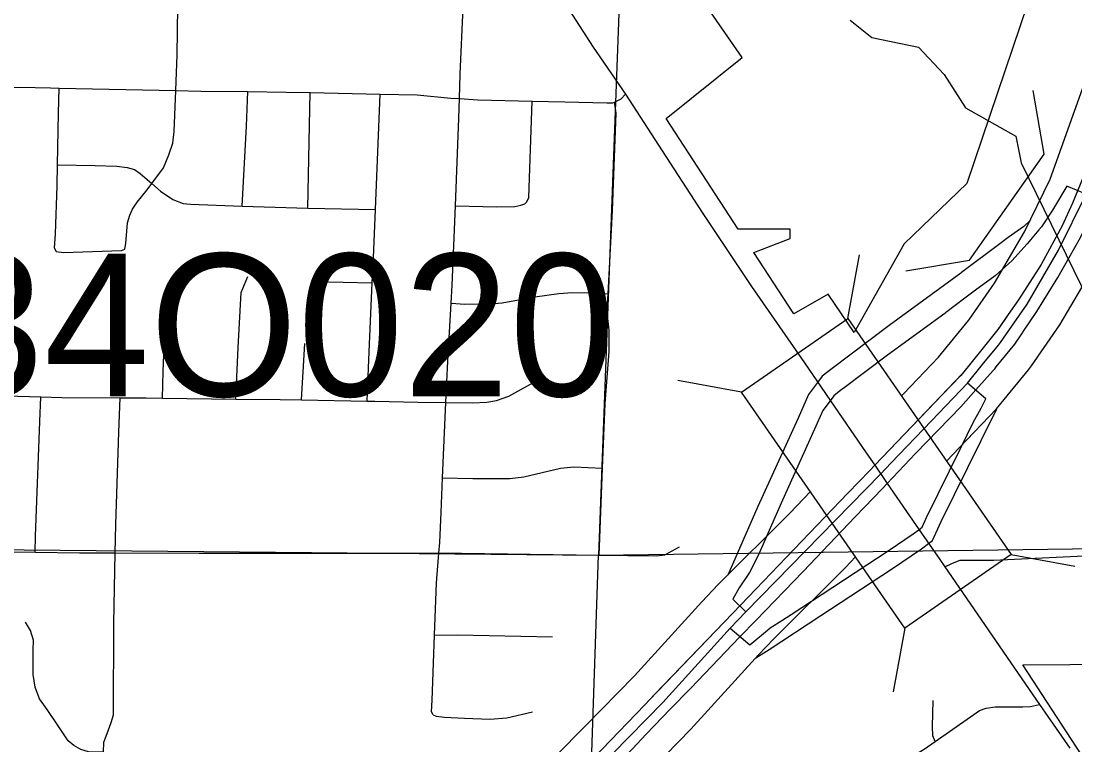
# Model space of a CAD drawing. Extents: x -157.2 to -99.3, y 12.2 to 46.2.
# Drawn here: x -145.088 to -144.273, y 33.908 to 34.467 of the extents above; entities that cross this region are included whole.
import ezdxf

# ---------------------------------------------------------------- set-up
doc = ezdxf.new("R2010")
doc.units = 0
for name, color, linetype in [('tdCoCityStreetMajor', 7, 'Continuous'), ('tdCoCityStreetMinor', 7, 'Continuous'), ('tdCoCorpBndry', 7, 'Continuous'), ('tdCoDivCarto', 7, 'Continuous'), ('tdCoHydroRiver', 7, 'Continuous'), ('tdCoPriCL', 7, 'Continuous'), ('tdCoPriDiv', 7, 'Continuous'), ('tdCoPriRamp', 7, 'Continuous'), ('tdCoSectLine', 7, 'Continuous'), ('tdCoStrucDivPri', 7, 'Continuous'), ('tdCoStrucNonDivPri', 7, 'Continuous'), ('tdCoStrucPriMaintName', 7, 'Continuous')]:
    doc.layers.add(name, color=color, linetype=linetype)

msp = doc.modelspace()

# ---------------------------------------------------------------- linework, layer by layer
at = {"layer": 'tdCoCityStreetMajor'}
for points in [[(-144.93763, 34.83397), (-144.92864, 34.83332), (-144.90891, 34.83135), (-144.90028, 34.82962), (-144.9001, 34.82949), (-144.89486, 34.82543), (-144.88203, 34.80866), (-144.87684, 34.80074), (-144.83049, 34.73), (-144.80821, 34.69611), (-144.77599, 34.64714), (-144.72346, 34.56699), (-144.69798, 34.52798), (-144.68302, 34.50509), (-144.64529, 34.44689), (-144.6203, 34.41036)], [(-144.6203, 34.41036), (-144.59219, 34.36671), (-144.56112, 34.31911), (-144.52314, 34.2619), (-144.48196, 34.20296), (-144.46908, 34.18414)], [(-144.46908, 34.18414), (-144.46193, 34.1737), (-144.43436, 34.13342), (-144.4278, 34.12393), (-144.41808, 34.10988), (-144.39331, 34.07406), (-144.3774, 34.05105), (-144.3735, 34.04539)], [(-144.3735, 34.04539), (-144.36767, 34.04831), (-144.36175, 34.05052), (-144.33586, 34.05052), (-144.22834, 34.0557), (-144.10356, 34.06039)], [(-144.3735, 34.04539), (-144.30041, 33.93899), (-144.29404, 33.92972), (-144.27696, 33.90528)]]:
    msp.add_lwpolyline(points, dxfattribs=at)
at = {"layer": 'tdCoCityStreetMinor'}
for p, q in [((-144.86589, 34.32255), (-144.86426, 34.41171)), ((-144.86589, 34.32255), (-144.8137, 34.32134)), ((-145.06179, 34.2916), (-145.06181, 34.29128)), ((-144.86113, 34.26573), (-144.81612, 34.26469)), ((-144.87095, 34.17434), (-144.86828, 34.21789)), ((-144.88214, 34.05603), (-144.8632, 34.05601))]:
    msp.add_line(p, q, dxfattribs=at)
for points in [[(-144.96801, 34.41327), (-144.96801, 34.41327), (-144.96687, 34.44097), (-144.96637, 34.47772), (-144.96539, 34.49005), (-144.96366, 34.49843), (-144.95996, 34.51002), (-144.95749, 34.52038), (-144.95725, 34.52581), (-144.95704, 34.53365), (-144.95503, 34.61064), (-144.9545, 34.62526), (-144.95371, 34.64759)], [(-144.74874, 34.40703), (-144.74819, 34.42602), (-144.74348, 34.52918)], [(-145.12395, 34.41503), (-145.08844, 34.41582), (-145.06495, 34.41532), (-145.05811, 34.41518), (-144.96801, 34.41327), (-144.94862, 34.41286), (-144.91222, 34.41245), (-144.88277, 34.41212), (-144.86426, 34.41171), (-144.80997, 34.41053), (-144.78142, 34.4099), (-144.75552, 34.40743), (-144.74874, 34.40703)], [(-145.06179, 34.2916), (-145.06107, 34.30263), (-145.05959, 34.33962), (-145.0593, 34.35584), (-145.0586, 34.39584), (-145.05811, 34.41518)], [(-145.00731, 34.29079), (-145.00657, 34.29523), (-145.00534, 34.31101), (-145.00361, 34.31693), (-145.00139, 34.32162), (-144.99794, 34.32704), (-144.99005, 34.33666), (-144.98647, 34.3415), (-144.97747, 34.35367), (-144.97328, 34.36354), (-144.97032, 34.37266), (-144.96933, 34.38154), (-144.96801, 34.41327)], [(-144.91677, 34.324), (-144.91341, 34.38583), (-144.91222, 34.41245)], [(-144.82008, 34.17352), (-144.81847, 34.21148), (-144.81612, 34.26469), (-144.81526, 34.28398), (-144.8137, 34.32134), (-144.80997, 34.41053)], [(-144.76463, 34.05589), (-144.76397, 34.06425), (-144.76298, 34.08743), (-144.7618, 34.11412), (-144.75922, 34.17241), (-144.7578, 34.20432), (-144.75518, 34.24898), (-144.75435, 34.26302), (-144.7519, 34.32412), (-144.74917, 34.39199), (-144.74874, 34.40703)], [(-144.74874, 34.40703), (-144.73456, 34.4062), (-144.69242, 34.40512), (-144.66724, 34.40447), (-144.63493, 34.40373), (-144.63025, 34.40373), (-144.62886, 34.40443), (-144.62384, 34.40694), (-144.6203, 34.41036)], [(-144.69732, 34.32666), (-144.69658, 34.32729), (-144.6951, 34.33074), (-144.69242, 34.40512)], [(-144.63812, 34.12164), (-144.63623, 34.17153), (-144.63302, 34.21172), (-144.63302, 34.22825), (-144.63425, 34.23959), (-144.63425, 34.24896), (-144.63387, 34.25635), (-144.63056, 34.32072), (-144.6276, 34.39569), (-144.62858, 34.40309), (-144.62886, 34.40443)], [(-145.0593, 34.35584), (-145.03024, 34.3554), (-145.01347, 34.35491), (-145.00558, 34.35392), (-144.99991, 34.35219), (-144.99547, 34.34924), (-144.98647, 34.3415), (-144.98647, 34.3415)], [(-144.98647, 34.3415), (-144.97969, 34.33567), (-144.97032, 34.32901), (-144.96218, 34.32605), (-144.95675, 34.32556), (-144.91677, 34.324), (-144.89979, 34.32334), (-144.86589, 34.32255)], [(-144.7519, 34.32412), (-144.72001, 34.32334), (-144.70596, 34.32383), (-144.70127, 34.32482), (-144.69831, 34.32581), (-144.69732, 34.32666)], [(-145.06181, 34.29128), (-145.06058, 34.28906), (-145.0549, 34.28832), (-145.01002, 34.2898), (-145.00731, 34.29079)], [(-144.97814, 34.17572), (-144.97778, 34.19619), (-144.97556, 34.25463), (-144.97013, 34.26968)], [(-144.92154, 34.17505), (-144.91982, 34.21493), (-144.91736, 34.25735), (-144.91243, 34.26968)], [(-144.75518, 34.24898), (-144.74449, 34.24822), (-144.72525, 34.24847), (-144.71563, 34.24921), (-144.69048, 34.25389), (-144.67198, 34.25661), (-144.66138, 34.25735), (-144.64461, 34.2571), (-144.63387, 34.25635)], [(-144.75922, 34.17241), (-144.73875, 34.17217), (-144.72766, 34.17266), (-144.72001, 34.1739), (-144.71064, 34.17735), (-144.68697, 34.19042)], [(-145.13458, 34.17859), (-145.07229, 34.17663), (-145.05614, 34.17612), (-145.0111, 34.17595)], [(-145.0768, 34.05677), (-145.07642, 34.06918), (-145.07297, 34.15772), (-145.07229, 34.17663)], [(-145.01477, 34.05629), (-145.01428, 34.07806), (-145.01206, 34.14933), (-145.0111, 34.17595)], [(-145.0111, 34.17595), (-144.99079, 34.17587), (-144.97814, 34.17572)], [(-144.97814, 34.17572), (-144.92154, 34.17505), (-144.88721, 34.17464), (-144.87095, 34.17434), (-144.82009, 34.17339), (-144.81413, 34.17328), (-144.78092, 34.17266), (-144.75922, 34.17241)], [(-144.7618, 34.11412), (-144.73832, 34.11357), (-144.70972, 34.11357), (-144.69911, 34.11505), (-144.67075, 34.12171), (-144.66039, 34.1227), (-144.63812, 34.12164)], [(-144.64079, 34.05447), (-144.64017, 34.06746), (-144.63812, 34.12164)], [(-145.392, 34.05971), (-145.34152, 34.05907), (-145.32425, 34.05898), (-145.25288, 34.05858), (-145.20786, 34.05833), (-145.19029, 34.05812), (-145.13968, 34.05752), (-145.0768, 34.05677), (-145.04239, 34.05636), (-145.01477, 34.05629), (-144.94991, 34.05611), (-144.88214, 34.05603)], [(-145.02906, 33.80422), (-145.02784, 33.81765), (-145.02488, 33.87905), (-145.02396, 33.90225), (-145.02365, 33.91012), (-145.02093, 33.91678), (-145.01797, 33.92517), (-145.01625, 33.93108), (-145.016, 34.00161), (-145.01477, 34.05629)], [(-144.8632, 34.05601), (-144.76463, 34.05589), (-144.7472, 34.05587), (-144.64079, 34.05447), (-144.59652, 34.05389), (-144.59011, 34.05463), (-144.57877, 34.0608)], [(-144.76915, 33.93108), (-144.77038, 33.93355), (-144.76989, 33.94243), (-144.76798, 33.99266), (-144.76644, 34.03318), (-144.76463, 34.05589)], [(-145.02396, 33.90225), (-145.03548, 33.90248), (-145.0414, 33.90445), (-145.04683, 33.90741), (-145.05127, 33.91111), (-145.0599, 33.92418), (-145.0673, 33.93528), (-145.07321, 33.94342), (-145.07667, 33.95254), (-145.07815, 33.96216), (-145.07815, 33.97079), (-145.07815, 33.98115), (-145.0779, 33.98879), (-145.08037, 33.99619), (-145.08406, 34.0026)], [(-144.76798, 33.99266), (-144.75016, 33.99298), (-144.67692, 33.9915)], [(-144.38108, 33.91054), (-144.38296, 33.91497), (-144.38317, 33.9222), (-144.38247, 33.94226)], [(-144.55908, 33.89656), (-144.55805, 33.89787), (-144.55485, 33.89886), (-144.4276, 33.89763), (-144.40639, 33.89787), (-144.4022, 33.89787), (-144.39899, 33.89886), (-144.38962, 33.90453), (-144.38108, 33.91054), (-144.35386, 33.92969), (-144.34671, 33.93437), (-144.34153, 33.93635), (-144.33463, 33.93733), (-144.31342, 33.93733), (-144.30725, 33.93758), (-144.30041, 33.93899)], [(-144.76915, 33.93108), (-144.76668, 33.9301), (-144.76027, 33.92936), (-144.74473, 33.92862), (-144.72525, 33.92788), (-144.71218, 33.92887), (-144.69221, 33.93355)]]:
    msp.add_lwpolyline(points, dxfattribs=at)
at = {"layer": 'tdCoCorpBndry'}
for points in [[(-144.28592, 34.55022), (-144.35655, 34.34146), (-144.40511, 34.29482), (-144.44364, 34.22652), (-144.46381, 34.25611), (-144.49025, 34.24095), (-144.52129, 34.2883), (-144.49323, 34.29902), (-144.49322, 34.30624), (-144.5332, 34.30631), (-144.58887, 34.39157), (-144.53018, 34.43869), (-144.57457, 34.50302)], [(-144.20769, 33.80788), (-144.31342, 33.96986), (-144.13138, 33.97104)]]:
    msp.add_lwpolyline(points, dxfattribs=at)
at = {"layer": 'tdCoDivCarto'}
for points in [[(-144.23531, 34.4537), (-144.23668, 34.4459), (-144.23853, 34.43538), (-144.24716, 34.4016), (-144.26072, 34.36091), (-144.27478, 34.32638), (-144.28292, 34.30887), (-144.29919, 34.27903), (-144.3167, 34.25166), (-144.32459, 34.24019), (-144.32765, 34.23575)], [(-144.26072, 34.36091), (-144.27478, 34.32638), (-144.28292, 34.30887), (-144.29919, 34.27903), (-144.3167, 34.25166), (-144.32459, 34.24019), (-144.33249, 34.22872), (-144.34593, 34.21201), (-144.35986, 34.19469), (-144.4278, 34.12393), (-144.4316, 34.11996), (-144.44864, 34.10222), (-144.53742, 34.00974), (-144.60193, 33.94266), (-144.60548, 33.93896), (-144.64543, 33.89729)], [(-144.31358, 34.22615), (-144.31318, 34.22673), (-144.30246, 34.24258), (-144.28618, 34.26897), (-144.26867, 34.2998), (-144.2561, 34.32643), (-144.25043, 34.34093)], [(-144.31358, 34.22615), (-144.31318, 34.22673), (-144.30246, 34.24258), (-144.28618, 34.26897), (-144.26867, 34.2998), (-144.2561, 34.32643), (-144.25043, 34.34093)], [(-144.32765, 34.23575), (-144.33249, 34.22872), (-144.34593, 34.21201), (-144.35986, 34.19469), (-144.36149, 34.193)], [(-144.33632, 34.19706), (-144.33505, 34.19848), (-144.33378, 34.19992), (-144.31947, 34.21743), (-144.31358, 34.22615)], [(-144.33632, 34.19706), (-144.33505, 34.19848), (-144.33378, 34.19992), (-144.31947, 34.21743), (-144.31358, 34.22615)], [(-144.34964, 34.18206), (-144.33632, 34.19706)], [(-144.34964, 34.18206), (-144.33632, 34.19706)], [(-144.36149, 34.193), (-144.37533, 34.17858)], [(-144.37533, 34.17858), (-144.4278, 34.12393), (-144.4316, 34.11996), (-144.44864, 34.10222), (-144.53742, 34.00974), (-144.54409, 34.0028)], [(-144.53209, 33.99125), (-144.51947, 34.00436), (-144.48297, 34.04185), (-144.44278, 34.08401), (-144.42182, 34.10597), (-144.41808, 34.10988), (-144.39617, 34.13284), (-144.36115, 34.16909), (-144.34964, 34.18206)], [(-144.53209, 33.99125), (-144.51947, 34.00436), (-144.48297, 34.04185), (-144.44278, 34.08401), (-144.42182, 34.10597), (-144.41808, 34.10988), (-144.39617, 34.13284), (-144.36115, 34.16909), (-144.34964, 34.18206)], [(-144.54409, 34.0028), (-144.59772, 33.94703)], [(-144.58578, 33.93552), (-144.57027, 33.95159), (-144.53209, 33.99125)], [(-144.58578, 33.93552), (-144.57027, 33.95159), (-144.53209, 33.99125)], [(-144.59772, 33.94703), (-144.60193, 33.94266), (-144.60548, 33.93896), (-144.64543, 33.89729), (-144.6733, 33.86819), (-144.6794, 33.86189)], [(-144.66768, 33.85041), (-144.66201, 33.85615), (-144.63636, 33.88254), (-144.61507, 33.90499), (-144.60455, 33.91608), (-144.58578, 33.93552)], [(-144.66768, 33.85041), (-144.66201, 33.85615), (-144.63636, 33.88254), (-144.61507, 33.90499), (-144.60455, 33.91608), (-144.58578, 33.93552)]]:
    msp.add_lwpolyline(points, dxfattribs=at)
at = {"layer": 'tdCoHydroRiver'}
msp.add_lwpolyline([(-144.44684, 34.46756), (-144.42991, 34.45437), (-144.39385, 34.44687), (-144.37402, 34.42568), (-144.3575, 34.39986), (-144.31875, 34.37806), (-144.31469, 34.35739), (-144.23921, 34.20328), (-144.15115, 34.09614), (-144.11272, 34.06486), (-144.06724, 33.95913), (-144.05025, 33.94751), (-144.00635, 33.93817), (-143.97681, 33.92456), (-143.95714, 33.89864), (-143.91836, 33.82945), (-143.9016, 33.76256), (-143.86886, 33.70146), (-143.7926, 33.61998), (-143.74259, 33.50778), (-143.72253, 33.44552)], dxfattribs=at)
at = {"layer": 'tdCoPriCL'}
for points in [[(-144.2644, 34.33315), (-144.27918, 34.33935), (-144.29027, 34.32086), (-144.29891, 34.30803), (-144.30087, 34.30572), (-144.31, 34.29496), (-144.32184, 34.28189), (-144.33466, 34.27006), (-144.34432, 34.26311), (-144.34872, 34.25995), (-144.35814, 34.25286), (-144.37314, 34.24157), (-144.37363, 34.2412), (-144.41802, 34.2089), (-144.45254, 34.18287), (-144.45256, 34.18286), (-144.45945, 34.17758), (-144.46231, 34.1737), (-144.46783, 34.16624), (-144.47424, 34.15169), (-144.49915, 34.09694), (-144.51789, 34.05428), (-144.52455, 34.04096), (-144.53244, 34.02912), (-144.53737, 34.02049), (-144.52728, 34.01073)], [(-144.35605, 34.18741), (-144.34333, 34.20294), (-144.33209, 34.21668), (-144.33048, 34.21864), (-144.32169, 34.23138), (-144.30994, 34.2484), (-144.28563, 34.2899), (-144.2644, 34.33315)], [(-144.53943, 33.99795), (-144.5243, 33.98523), (-144.51063, 33.99655), (-144.50852, 33.9983), (-144.49953, 34.00402), (-144.49225, 34.00865), (-144.46019, 34.02962), (-144.41654, 34.05822), (-144.39804, 34.0708), (-144.39369, 34.07406), (-144.39114, 34.07598), (-144.3877, 34.08365), (-144.3877, 34.08365), (-144.36099, 34.13777), (-144.35168, 34.15686), (-144.34562, 34.16807), (-144.34182, 34.17511), (-144.35605, 34.18741)], [(-144.52728, 34.01073), (-144.42334, 34.11693), (-144.41511, 34.12565), (-144.4151, 34.12566), (-144.38392, 34.15828), (-144.35605, 34.18741)], [(-144.53943, 33.99795), (-144.52728, 34.01073)], [(-144.67443, 33.8567), (-144.63053, 33.90098), (-144.59159, 33.94076), (-144.53943, 33.99795)]]:
    msp.add_lwpolyline(points, dxfattribs=at)
at = {"layer": 'tdCoPriDiv'}
for points in [[(-144.40707, 34.17747), (-144.40562, 34.179), (-144.37853, 34.20731), (-144.3553, 34.23568), (-144.35447, 34.23669), (-144.33526, 34.26452), (-144.31207, 34.30411), (-144.29209, 34.34483), (-144.2647, 34.4218), (-144.25551, 34.46084), (-144.25029, 34.49912), (-144.24731, 34.54867), (-144.24607, 34.62771), (-144.2458, 34.64464), (-144.24463, 34.71939), (-144.24423, 34.74488), (-144.24482, 34.79131), (-144.24431, 34.81904), (-144.24233, 34.92189), (-144.24031, 35.0162), (-144.23849, 35.13364)], [(-144.37222, 34.12708), (-144.36223, 34.13756), (-144.33357, 34.16751), (-144.30887, 34.19767), (-144.30649, 34.20059), (-144.28462, 34.23227), (-144.25919, 34.27569), (-144.23671, 34.32147), (-144.20705, 34.40482), (-144.19645, 34.44989), (-144.19053, 34.49326), (-144.18733, 34.54639), (-144.18607, 34.62677), (-144.18581, 34.6437), (-144.18464, 34.71845), (-144.18422, 34.74479), (-144.18482, 34.79114), (-144.18432, 34.81793), (-144.18432, 34.81791), (-144.18234, 34.92067), (-144.18032, 35.01509), (-144.17855, 35.12927)], [(-144.69615, 33.87741), (-144.6519, 33.92203), (-144.6134, 33.96137), (-144.56139, 34.0184), (-144.54873, 34.0317), (-144.4933, 34.0869), (-144.4775, 34.10351)], [(-144.60916, 33.87992), (-144.56978, 33.92016), (-144.51748, 33.9775), (-144.50582, 33.98977), (-144.45039, 34.04496), (-144.44264, 34.0531)]]:
    msp.add_lwpolyline(points, dxfattribs=at)
at = {"layer": 'tdCoPriRamp'}
for points in [[(-144.30793, 34.31256), (-144.3125, 34.30834), (-144.32456, 34.29966), (-144.33007, 34.2957), (-144.3606, 34.27273), (-144.3612, 34.27227), (-144.41669, 34.23189), (-144.46077, 34.1986), (-144.46847, 34.19274), (-144.47205, 34.1879)], [(-144.47205, 34.1879), (-144.47895, 34.17856), (-144.48697, 34.16037), (-144.5181, 34.09194), (-144.54133, 34.03907)], [(-144.38628, 34.06335), (-144.38309, 34.06574), (-144.3763, 34.08054), (-144.3454, 34.14298), (-144.33377, 34.16685), (-144.33315, 34.16803)], [(-144.51971, 33.97506), (-144.50947, 33.98159), (-144.4694, 34.00779), (-144.41484, 34.04355), (-144.39172, 34.05927), (-144.38628, 34.06335)]]:
    msp.add_lwpolyline(points, dxfattribs=at)
at = {"layer": 'tdCoSectLine'}
for points in [[(-144.59808, 35.20672), (-144.64117, 34.05447)], [(-144.64117, 34.05447), (-143.63821, 34.06791)], [(-145.64016, 34.06361), (-144.64117, 34.05447)], [(-144.67494, 33.05644), (-144.64117, 34.05447)]]:
    msp.add_lwpolyline(points, dxfattribs=at)
at = {"layer": 'tdCoStrucDivPri'}
msp.add_lwpolyline([(-144.40383, 34.27394), (-144.35455, 34.28239), (-144.2968, 34.36403), (-144.30525, 34.41331)], dxfattribs=at)
at = {"layer": 'tdCoStrucNonDivPri'}
for p, q in [((-144.44845, 34.2373), (-144.43949, 34.28649)), ((-144.5307, 34.18042), (-144.57989, 34.18939)), ((-144.32234, 34.05497), (-144.27316, 34.046)), ((-144.40459, 33.99808), (-144.41356, 33.94889))]:
    msp.add_line(p, q, dxfattribs=at)
msp.add_lwpolyline([(-144.44845, 34.2373), (-144.32234, 34.05497), (-144.40459, 33.99808), (-144.5307, 34.18042)], close=True, dxfattribs=at)

# ---------------------------------------------------------------- texts
at = {"layer": 'tdCoStrucPriMaintName'}
msp.add_text('97034O020', height=0.11, dxfattribs=at).set_placement((-145.39721, 34.17722))

doc.saveas('drawing.dxf')
